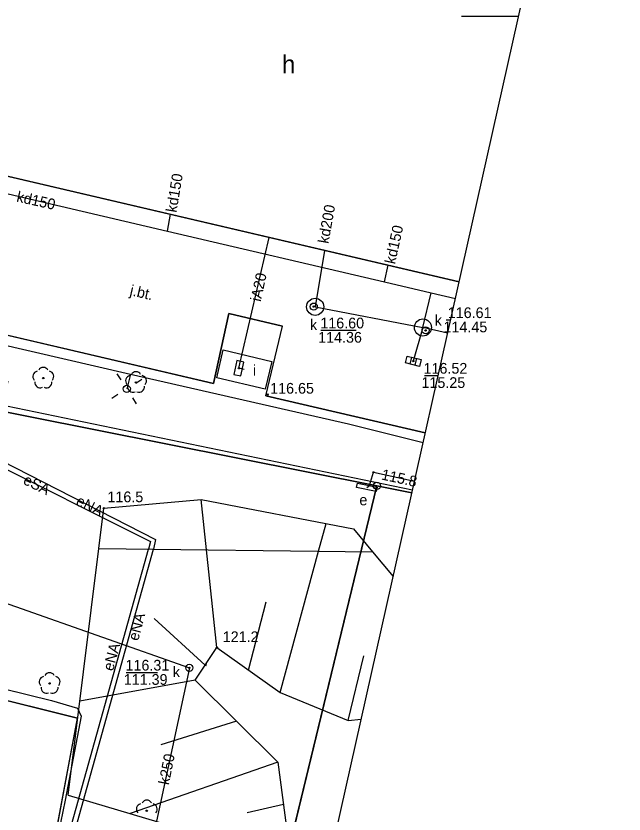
# Model space of a CAD drawing. Extents: x 6424617 to 6425697, y 5665845 to 5667190.
# Drawn here: x 6425463.8 to 6425506.4, y 5666544.1 to 5666600 of the extents above; entities that cross this region are included whole.
import ezdxf

# ---------------------------------------------------------------- set-up
doc = ezdxf.new("R2010")
doc.units = 0
for name, color, linetype in [('Warstwa 1', 7, 'Continuous'), ('Warstwa 10', 7, 'Continuous'), ('Warstwa 11', 7, 'Continuous'), ('Warstwa 12', 7, 'Continuous'), ('Warstwa 13', 7, 'Continuous'), ('Warstwa 14', 7, 'Continuous'), ('Warstwa 15', 7, 'Continuous'), ('Warstwa 16', 7, 'Continuous'), ('Warstwa 2', 7, 'Continuous'), ('Warstwa 20', 7, 'Continuous'), ('Warstwa 21', 7, 'Continuous'), ('Warstwa 25', 7, 'Continuous'), ('Warstwa 3', 7, 'Continuous'), ('Warstwa 4', 7, 'Continuous'), ('Warstwa 5', 7, 'Continuous'), ('Warstwa 6', 7, 'Continuous'), ('Warstwa 63', 7, 'Continuous'), ('Warstwa 8', 7, 'Continuous')]:
    doc.layers.add(name, color=color, linetype=linetype)

msp = doc.modelspace()

# ---------------------------------------------------------------- linework, layer by layer
at = {"layer": 'Warstwa 1'}
for p, q in [((6425449.85, 5666574.917), (6425489.08, 5666567.113)), ((6425449.85, 5666574.917), (6425489.08, 5666567.113)), ((6425471.272, 5666493.575), (6425489.08, 5666567.113)), ((6425471.272, 5666493.575), (6425489.08, 5666567.113)), ((6425489.08, 5666567.113), (6425491.527, 5666566.626)), ((6425489.08, 5666567.113), (6425491.527, 5666566.626))]:
    msp.add_line(p, q, dxfattribs=at)
msp.add_lwpolyline([(6425494.84, 5666581.401), (6425457.853, 5666590.051), (6425463.502, 5666614.004), (6425480.217, 5666610.102), (6425478.805, 5666604.109), (6425488.359, 5666601.883), (6425490.12, 5666609.442), (6425500.583, 5666607.016)], dxfattribs=at)
at = {"layer": 'Warstwa 10'}
for p, q in [((6425469.94, 5666565.54), (6425476.77, 5666566.16)), ((6425477.143, 5666562.638), (6425476.77, 5666566.16)), ((6425476.77, 5666566.16), (6425487.43, 5666564.1)), ((6425469.59, 5666562.729), (6425469.94, 5666565.54)), ((6425484.995, 5666562.543), (6425485.516, 5666564.47)), ((6425487.43, 5666564.1), (6425488.76, 5666562.498)), ((6425467.44, 5666545.45), (6425469.59, 5666562.729)), ((6425469.59, 5666562.729), (6425488.76, 5666562.498)), ((6425469.59, 5666562.729), (6425488.76, 5666562.498)), ((6425477.87, 5666555.78), (6425477.143, 5666562.638)), ((6425482.31, 5666552.63), (6425484.995, 5666562.543)), ((6425488.76, 5666562.498), (6425490.21, 5666560.751)), ((6425480.09, 5666554.205), (6425481.327, 5666558.991)), ((6425477.055, 5666554.561), (6425473.461, 5666557.83)), ((6425476.34, 5666553.49), (6425477.87, 5666555.78)), ((6425477.87, 5666555.78), (6425482.31, 5666552.63)), ((6425487.07, 5666550.67), (6425488.161, 5666555.209)), ((6425477.105, 5666554.635), (6425477.075, 5666554.488)), ((6425476.34, 5666553.49), (6425468.259, 5666552.028)), ((6425476.34, 5666553.49), (6425482.13, 5666547.75)), ((6425482.31, 5666552.63), (6425487.07, 5666550.67)), ((6425479.235, 5666550.62), (6425473.934, 5666548.976)), ((6425487.07, 5666550.67), (6425487.972, 5666550.771)), ((6425482.13, 5666547.75), (6425471.785, 5666544.162)), ((6425482.13, 5666547.75), (6425482.92, 5666541.85)), ((6425467.44, 5666545.45), (6425477.32, 5666542.52)), ((6425482.525, 5666544.8), (6425479.994, 5666544.206))]:
    msp.add_line(p, q, dxfattribs=at)
msp.add_lwpolyline([(6425511.502, 5666812.229), (6425505.347, 5666785.804), (6425490.939, 5666726.925), (6425483.148, 5666695.285), (6425465.075, 5666699.074), (6425463.492, 5666694.538), (6425461.289, 5666683.928), (6425457.56, 5666668.611), (6425452.397, 5666649.025), (6425443.501, 5666614.107), (6425444.454, 5666609.948), (6425442.828, 5666607.233), (6425442.381, 5666606.077), (6425439.907, 5666599.491), (6425438.985, 5666589.841), (6425438.533, 5666586.618), (6425438.687, 5666584.707), (6425442.314, 5666582.223), (6425462.873, 5666574.552), (6425461.354, 5666569.137), (6425473.214, 5666563.224), (6425473.065, 5666562.687)], dxfattribs=at)
msp.add_circle((6425489.08, 5666567.113), 0.25, dxfattribs=at)
at = {"layer": 'Warstwa 11'}
for centre in [(6425465.702, 5666574.659), (6425472.198, 5666574.354), (6425466.141, 5666553.27), (6425472.954, 5666544.347)]:
    msp.add_circle(centre, 0.05, dxfattribs=at)
for centre, start, end in [((6425465.345, 5666574.775), 102.1471, 221.8529), ((6425465.702, 5666575.034), 30.1471, 149.8529), ((6425466.059, 5666574.775), 318.1471, 77.8529), ((6425472.198, 5666574.729), 30.1471, 149.8529), ((6425471.841, 5666574.47), 102.1471, 221.8529), ((6425472.555, 5666574.47), 318.1471, 77.8529), ((6425465.482, 5666574.356), 174.1471, 293.8529), ((6425465.922, 5666574.356), 246.1471, 5.8529), ((6425471.978, 5666574.051), 174.1471, 293.8529), ((6425472.418, 5666574.051), 246.1471, 5.8529), ((6425466.141, 5666553.645), 30.1471, 149.8529), ((6425465.784, 5666553.386), 102.1471, 221.8529), ((6425466.498, 5666553.386), 318.1471, 77.8529), ((6425465.921, 5666552.967), 174.1471, 293.8529), ((6425466.361, 5666552.967), 246.1471, 5.8529), ((6425472.597, 5666544.463), 102.1471, 221.8529), ((6425472.954, 5666544.722), 30.1471, 149.8529), ((6425473.311, 5666544.463), 318.1471, 77.8529)]:
    msp.add_arc(centre, 0.375, start, end, dxfattribs=at)
at = {"layer": 'Warstwa 12'}
for points in [[(6425511.969, 5666812.223), (6425503.565, 5666776.699), (6425494.804, 5666740.869), (6425483.613, 5666695.097), (6425483.148, 5666695.285), (6425465.075, 5666699.074), (6425463.492, 5666694.538), (6425461.289, 5666683.928), (6425457.56, 5666668.611), (6425452.397, 5666649.025), (6425443.501, 5666614.107), (6425444.454, 5666609.948), (6425442.828, 5666607.233), (6425439.907, 5666599.491), (6425438.985, 5666589.841), (6425438.533, 5666586.618), (6425438.687, 5666584.707), (6425442.314, 5666582.223), (6425462.873, 5666574.552), (6425463.208, 5666574.431), (6425461.755, 5666569.388), (6425473.557, 5666563.362), (6425473.425, 5666562.682)], [(6425465.583, 5666634.829), (6425465.405, 5666634.171), (6425461.26, 5666629.591), (6425453.729, 5666617.982), (6425452.955, 5666616.514), (6425451.109, 5666613.013), (6425447.053, 5666595.112), (6425452.021, 5666594.072), (6425448.685, 5666580.282), (6425471.812, 5666574.932), (6425487.082, 5666571.458), (6425492.318, 5666570.151)], [(6425458.233, 5666589.963), (6425457.938, 5666588.8), (6425474.393, 5666584.951)], [(6425474.393, 5666584.951), (6425474.609, 5666586.133)], [(6425474.393, 5666584.951), (6425489.602, 5666581.398)], [(6425479.78, 5666575.261), (6425479.408, 5666575.351), (6425481.538, 5666584.512)], [(6425485.397, 5666583.605), (6425484.751, 5666579.656), (6425492.304, 5666578.205)], [(6425489.602, 5666581.398), (6425489.875, 5666582.561)], [(6425489.602, 5666581.398), (6425492.873, 5666580.628)], [(6425492.304, 5666578.205), (6425492.873, 5666580.628)], [(6425492.873, 5666580.628), (6425494.577, 5666580.229)], [(6425492.304, 5666578.205), (6425491.625, 5666575.843)], [(6425494.033, 5666577.801), (6425492.304, 5666578.205)], [(6425471.812, 5666574.932), (6425471.55, 5666573.905)], [(6425488.377, 5666567.005), (6425488.57, 5666567.14), (6425488.84, 5666568.06), (6425491.707, 5666567.43)], [(6425451.526, 5666562.947), (6425475.935, 5666554.362), (6425472.311, 5666537.445), (6425465.559, 5666504.184), (6425465.24, 5666503.458)], [(6425427.779, 5666562.543), (6425429.234, 5666562.096), (6425432.063, 5666561.161), (6425437.903, 5666559.471), (6425440.823, 5666558.616), (6425441.501, 5666558.427), (6425442.296, 5666558.018), (6425446.444, 5666557.038), (6425446.963, 5666556.881), (6425448, 5666556.659), (6425454.321, 5666555.022), (6425466.276, 5666552.068), (6425468.09, 5666551.546), (6425468.343, 5666550.983), (6425467.242, 5666545.086), (6425466.733, 5666542.702)], [(6425464.702, 5666537.656), (6425464.675, 5666538.044), (6425466.427, 5666539.686), (6425466.835, 5666540.361), (6425473.065, 5666562.687)], [(6425464.702, 5666537.656), (6425465.091, 5666537.962), (6425466.887, 5666539.7), (6425467.175, 5666540.317), (6425473.425, 5666562.682)]]:
    msp.add_lwpolyline(points, dxfattribs=at)
at = {"layer": 'Warstwa 13'}
for centre in [(6425469.94, 5666565.54), (6425477.87, 5666555.78)]:
    msp.add_circle(centre, 0.045, dxfattribs=at)
at = {"layer": 'Warstwa 14'}
for p, q in [((6425493.938, 5666578.741), (6425494.243, 5666578.741)), ((6425485.158, 5666578.017), (6425487.632, 5666578.017)), ((6425492.403, 5666574.845), (6425493.37, 5666574.845)), ((6425471.511, 5666554.048), (6425473.693, 5666554.048))]:
    msp.add_line(p, q, dxfattribs=at)
for centre in [(6425484.651, 5666579.667), (6425492.491, 5666578.003), (6425491.625, 5666575.843), (6425479.408, 5666575.351), (6425488.84, 5666568.06), (6425475.935, 5666554.362)]:
    msp.add_circle(centre, 0.045, dxfattribs=at)
at = {"layer": 'Warstwa 16'}
msp.add_lwpolyline([(6425478.304, 5666576.634), (6425481.714, 5666575.833), (6425481.251, 5666573.888), (6425477.85, 5666574.689)], close=True, dxfattribs=at)
for centre in [(6425484.751, 5666579.656), (6425492.304, 5666578.205)]:
    msp.add_circle(centre, 0.6, dxfattribs=at)
at = {"layer": 'Warstwa 2'}
msp.add_lwpolyline([(6425438.04, 5666577.91), (6425491.575, 5666566.84)], dxfattribs=at)
msp.add_circle((6425471.55, 5666573.905), 0.25, dxfattribs=at)
at = {"layer": 'Warstwa 20'}
for p, q in [((6425476.34, 5666553.49), (6425477.87, 5666555.78)), ((6425477.87, 5666555.78), (6425482.31, 5666552.63)), ((6425476.34, 5666553.49), (6425482.13, 5666547.75)), ((6425482.31, 5666552.63), (6425487.07, 5666550.67)), ((6425487.07, 5666550.67), (6425487.972, 5666550.771)), ((6425482.13, 5666547.75), (6425482.92, 5666541.85))]:
    msp.add_line(p, q, dxfattribs=at)
at = {"layer": 'Warstwa 21'}
for p, q in [((6425469.94, 5666565.54), (6425476.77, 5666566.16)), ((6425476.77, 5666566.16), (6425487.43, 5666564.1)), ((6425469.59, 5666562.729), (6425469.94, 5666565.54)), ((6425487.43, 5666564.1), (6425488.76, 5666562.498)), ((6425467.44, 5666545.45), (6425469.59, 5666562.729)), ((6425488.76, 5666562.498), (6425490.21, 5666560.751)), ((6425467.44, 5666545.45), (6425477.32, 5666542.52))]:
    msp.add_line(p, q, dxfattribs=at)
at = {"layer": 'Warstwa 25'}
msp.add_circle((6425481.43, 5666573.508), 0.045, dxfattribs=at)
at = {"layer": 'Warstwa 4'}
for p, q in [((6425491.514, 5666576.127), (6425491.396, 5666575.641)), ((6425491.854, 5666576.045), (6425491.736, 5666575.559))]:
    msp.add_line(p, q, dxfattribs=at)
for points in [[(6425491.198, 5666576.204), (6425492.17, 5666575.968), (6425492.052, 5666575.482), (6425491.08, 5666575.718)], [(6425479.272, 5666575.893), (6425479.056, 5666574.917), (6425479.544, 5666574.809), (6425479.76, 5666575.785)], [(6425487.73, 5666567.3), (6425489.09, 5666567.02), (6425489.03, 5666566.71), (6425487.66, 5666566.99)]]:
    msp.add_lwpolyline(points, close=True, dxfattribs=at)
for points in [[(6425471.148, 5666574.538), (6425470.881, 5666574.961)], [(6425472.183, 5666574.307), (6425472.606, 5666574.574)], [(6425470.917, 5666573.503), (6425470.494, 5666573.236)], [(6425471.952, 5666573.272), (6425472.219, 5666572.849)]]:
    msp.add_lwpolyline(points, dxfattribs=at)
for centre in [(6425484.651, 5666579.667), (6425492.491, 5666578.003), (6425475.935, 5666554.362)]:
    msp.add_circle(centre, 0.25, dxfattribs=at)
at = {"layer": 'Warstwa 6'}
for points in [[(6425518.953, 5666688.95), (6425468.169, 5666700.949), (6425453.765, 5666641.752), (6425438.183, 5666577.748), (6425449.85, 5666574.917), (6425489.08, 5666567.113), (6425491.527, 5666566.626)], [(6425492.471, 5666570.834), (6425481.295, 5666573.428), (6425482.464, 5666578.304), (6425478.694, 5666579.189), (6425477.625, 5666574.292), (6425449.422, 5666580.863), (6425452.565, 5666594.405), (6425447.658, 5666595.504), (6425451.665, 5666612.646)], [(6425491.527, 5666566.626), (6425489.08, 5666567.113), (6425471.272, 5666493.575), (6425449.122, 5666487.121), (6425445.943, 5666473.999), (6425426.498, 5666478.714), (6425414.841, 5666481.544), (6425403.054, 5666432.953), (6425420.811, 5666404.417), (6425453.223, 5666395.781)], [(6425456.703, 5666531.501), (6425459.304, 5666543.782), (6425462.987, 5666543.257), (6425466.579, 5666542.746), (6425468.099, 5666550.832), (6425426.818, 5666561.105), (6425426.239, 5666561.299), (6425425.664, 5666561.506), (6425425.094, 5666561.725), (6425424.53, 5666561.957), (6425423.97, 5666562.202), (6425423.417, 5666562.46), (6425422.869, 5666562.73), (6425422.328, 5666563.012), (6425421.793, 5666563.306)]]:
    msp.add_lwpolyline(points, dxfattribs=at)
msp.add_lwpolyline([(6425445.943, 5666473.999), (6425449.122, 5666487.121), (6425471.272, 5666493.575), (6425489.08, 5666567.113), (6425449.85, 5666574.917), (6425446.546, 5666561.317), (6425426.498, 5666478.714)], close=True, dxfattribs=at)
at = {"layer": 'Warstwa 63'}
msp.add_line((6425499.01, 5666600), (6425495, 5666600), dxfattribs=at)
msp.add_lwpolyline([(6425341.164, 5665895.978), (6425588.9, 5667000.928), (6424898.307, 5667155.763), (6424650.57, 5666050.814)], close=True, dxfattribs=at)
at = {"layer": 'Warstwa 8'}
for p, q in [((6425457.853, 5666590.051), (6425494.84, 5666581.401)), ((6425449.422, 5666580.863), (6425477.625, 5666574.292)), ((6425477.625, 5666574.292), (6425478.694, 5666579.189)), ((6425478.694, 5666579.189), (6425482.464, 5666578.304)), ((6425481.295, 5666573.428), (6425482.464, 5666578.304)), ((6425481.295, 5666573.428), (6425492.471, 5666570.834)), ((6425426.818, 5666561.105), (6425468.099, 5666550.832)), ((6425466.579, 5666542.746), (6425468.099, 5666550.832))]:
    msp.add_line(p, q, dxfattribs=at)

# ---------------------------------------------------------------- texts
at = {"layer": 'Warstwa 11'}
msp.add_text('eSA', height=0.75, rotation=334.1891, dxfattribs=at).set_placement((6425464.228, 5666567.273))
at = {"layer": 'Warstwa 13'}
for s, rotation, p in [('kd150', 80.3631, (6425475.026, 5666586.225)), ('kd150', 347.5276, (6425463.783, 5666587.031)), ('kd200', 79.8646, (6425485.679, 5666584.044)), ('kd150', 77.4868, (6425490.343, 5666582.604)), ('iA20', 77.6071, (6425480.934, 5666579.976)), ('eNA', 333.6391, (6425467.924, 5666565.806)), ('eNA', 75.0804, (6425472.348, 5666556.211)), ('eNA', 75.0976, (6425470.586, 5666554.097)), ('k250', 78.5984, (6425474.494, 5666546.125))]:
    msp.add_text(s, height=0.75, rotation=rotation, dxfattribs=at).set_placement(p)
for s, p in [('116.5', (6425470.195, 5666565.966)), ('121.2', (6425478.275, 5666556.166))]:
    msp.add_text(s, height=0.75, dxfattribs=at).set_placement(p)
at = {"layer": 'Warstwa 14'}
for s, p in [('114.45', (6425493.745, 5666577.866)), ('114.36', (6425484.962, 5666577.142)), ('115.25', (6425492.202, 5666573.97)), ('111.39', (6425471.338, 5666553.173))]:
    msp.add_text(s, height=0.75, dxfattribs=at).set_placement(p)
msp.add_text('115.8', height=0.75, rotation=347.6135, dxfattribs=at).set_placement((6425489.344, 5666567.565))
at = {"layer": 'Warstwa 15'}
for s, p in [('116.61', (6425494.044, 5666578.866)), ('116.60', (6425485.114, 5666578.142)), ('116.52', (6425492.348, 5666574.97)), ('116.31', (6425471.463, 5666554.173))]:
    msp.add_text(s, height=0.75, dxfattribs=at).set_placement(p)
at = {"layer": 'Warstwa 25'}
msp.add_text('116.65', height=0.75, dxfattribs=at).set_placement((6425481.599, 5666573.569))
at = {"layer": 'Warstwa 3'}
msp.add_text('h', height=1.25, dxfattribs=at).set_placement((6425482.428, 5666596.018))
at = {"layer": 'Warstwa 4'}
msp.add_text('e', height=0.75, dxfattribs=at).set_placement((6425487.852, 5666565.749))
at = {"layer": 'Warstwa 5'}
for s, p in [('k', (6425493.125, 5666578.329)), ('k', (6425484.39, 5666578.024)), ('i', (6425480.389, 5666574.841)), ('k', (6425474.78, 5666553.71))]:
    msp.add_text(s, height=0.75, dxfattribs=at).set_placement(p)
at = {"layer": 'Warstwa 8'}
msp.add_text('j.bt.', height=0.75, rotation=346.8858, dxfattribs=at).set_placement((6425471.718, 5666580.476))

doc.saveas('drawing.dxf')
